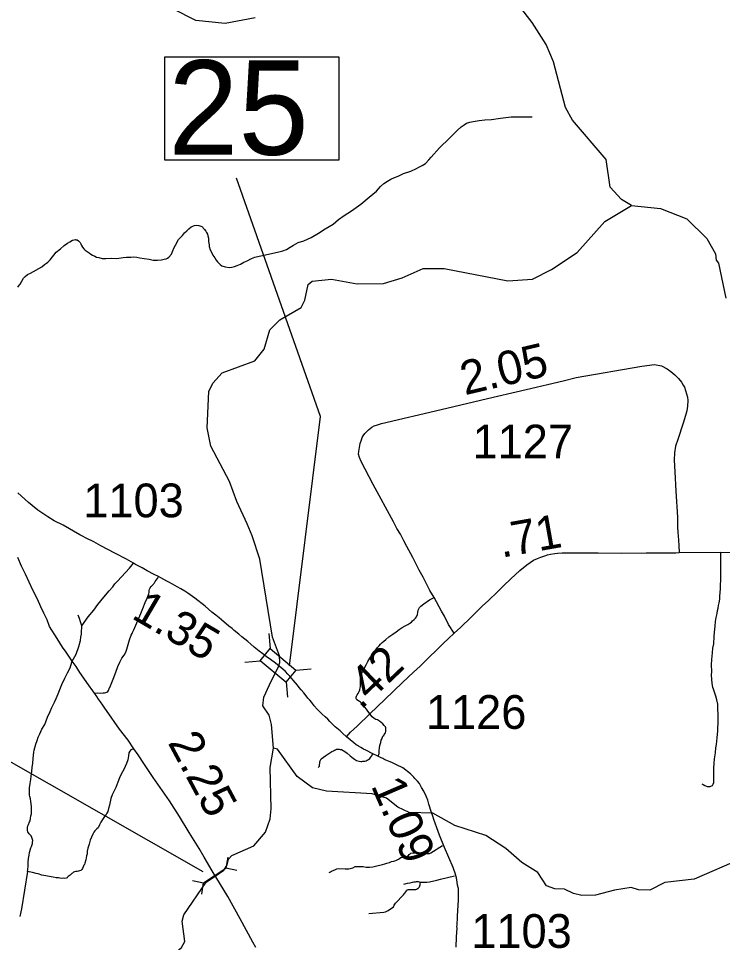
# Model space of a CAD drawing. Extents: x 2290615 to 2522933, y 819489 to 1012715.
# Drawn here: x 2420461 to 2430887, y 906842 to 920524 of the extents above; entities that cross this region are included whole.
import ezdxf

# ---------------------------------------------------------------- set-up
doc = ezdxf.new("R2010")
doc.units = 0
for name, color, linetype in [('Exist Hydrographic Creek Single Shore', 7, 'Continuous'), ('Exist Hydrographic Misc Water Feature', 7, 'Continuous'), ('Exist Road Non-System Type 51', 7, 'Continuous'), ('Exist Road Primary NC Attributed', 7, 'Continuous'), ('Exist Road Primary NC Service Mileage Hundredths English Label', 7, 'Continuous'), ('Exist Road Primary NC Structure Culvert CELL', 7, 'Continuous'), ('Exist Road Primary NC Structure Culvert Number Label', 7, 'Continuous'), ('Exist Road Secondary Mileage Hundredths English Label', 7, 'Continuous'), ('Exist Road Secondary Structure Standard Bridge CELL', 7, 'Continuous'), ('Exist Road Secondary Structure Standard Bridge Number Label', 7, 'Continuous'), ('Exist Road Secondary Type 51 Attributed', 7, 'Continuous'), ('Exist Road Secondary Type 51 Number Label', 7, 'Continuous')]:
    doc.layers.add(name, color=color, linetype=linetype)

msp = doc.modelspace()

# ---------------------------------------------------------------- linework, layer by layer
at = {"layer": 'Exist Hydrographic Creek Single Shore'}
for points in [[(2423849, 913039), (2423697, 913371), (2423585, 913669), (2423311, 914189), (2423257, 914463), (2423282, 914999), (2423339, 915123), (2423478, 915276), (2423959, 915457), (2424098, 915627), (2424185, 915912), (2424333, 916063), (2424647, 916243), (2424704, 916351), (2424751, 916586), (2424808, 916637), (2425099, 916666), (2425475, 916596), (2425867, 916602), (2426141, 916682), (2426455, 916820), (2426764, 916822), (2427708, 916638), (2428074, 916666), (2428355, 916806), (2428735, 917061), (2429145, 917518), (2429541, 917754)], [(2429541, 917754), (2429967, 917712), (2430361, 917558), (2430657, 917264), (2430785, 917040), (2430795, 916948), (2430829, 916900), (2430936, 916383)], [(2424240, 909720), (2424210, 910070), (2424175, 910210), (2424081, 910344), (2424096, 910476), (2424177, 910659), (2424319, 910939), (2424330, 910990), (2424325, 911085), (2424225, 911361), (2424033, 912518), (2423920, 912865), (2423849, 913039)], [(2421518, 904415), (2421692, 904491), (2422012, 904829), (2422248, 905200), (2422319, 905485), (2422373, 905786), (2422555, 906421), (2422669, 906583), (2422875, 906769), (2422924, 906859), (2422886, 907160), (2422910, 907252), (2423242, 907733), (2423375, 907824), (2423504, 907912), (2423547, 907981), (2423571, 908078), (2423622, 908129), (2423945, 908273), (2424117, 908477), (2424189, 908671), (2424203, 908819), (2424186, 909435), (2424240, 909720)], [(2431172, 908087), (2430468, 907779), (2430035, 907732), (2429812, 907617), (2429645, 907624), (2429536, 907655), (2429287, 907619), (2429005, 907542), (2428805, 907537), (2428679, 907568), (2428545, 907634), (2428403, 907638), (2428278, 907679), (2428150, 907878), (2427914, 908025), (2427678, 908236), (2427384, 908424), (2426923, 908576), (2426596, 908756), (2426245, 908768), (2426078, 908847), (2425909, 908977), (2425700, 909041), (2425024, 909082), (2424816, 909130), (2424588, 909301), (2424299, 909706), (2424240, 909720)]]:
    msp.add_lwpolyline(points, dxfattribs=at)
at = {"layer": 'Exist Hydrographic Misc Water Feature'}
for points in [[(2423968, 920532), (2423520, 920452), (2423086, 920493), (2422397, 920852)], [(2429541, 917754), (2429390, 917846), (2429221, 918026), (2429165, 918434), (2428665, 919018), (2428562, 919207), (2428385, 919880), (2428274, 920138), (2428068, 920467), (2427882, 920706)]]:
    msp.add_lwpolyline(points, dxfattribs=at)
at = {"layer": 'Exist Road Non-System Type 51'}
for points in [[(2423218, 917402), (2423234, 917376), (2423244, 917356), (2423258, 917333), (2423266, 917304), (2423274, 917272), (2423276, 917220), (2423283, 917171), (2423283, 917149), (2423302, 917101), (2423323, 917053), (2423339, 917022), (2423370, 916981), (2423388, 916947), (2423406, 916923), (2423446, 916882), (2423473, 916864), (2423520, 916848), (2423586, 916839), (2423620, 916840), (2423661, 916853), (2423698, 916869), (2423748, 916887), (2423798, 916917), (2423850, 916937), (2423911, 916971), (2423962, 916992), (2424024, 917003), (2424076, 917017), (2424185, 917038), (2424296, 917065), (2424375, 917084), (2424430, 917104), (2424482, 917138), (2424534, 917168), (2424605, 917206), (2424686, 917232), (2424795, 917280), (2424902, 917344), (2425001, 917408), (2425119, 917480), (2425201, 917546), (2425283, 917608), (2425391, 917677), (2425531, 917776), (2425653, 917876), (2425762, 917968), (2425824, 918038), (2425870, 918080), (2425927, 918117), (2425977, 918143), (2426028, 918170), (2426082, 918188), (2426163, 918228), (2426271, 918264), (2426354, 918303), (2426388, 918322), (2426438, 918346), (2426489, 918377), (2426537, 918432), (2426571, 918472), (2426697, 918607), (2426844, 918751), (2426956, 918864), (2427017, 918921), (2427059, 918951), (2427096, 918972), (2427145, 918987), (2427194, 918999), (2427281, 919014), (2427365, 919024), (2427464, 919030), (2427600, 919047), (2427757, 919066), (2428067, 919069)], [(2420451, 916544), (2420462, 916560), (2420484, 916588), (2420509, 916635), (2420537, 916677), (2420561, 916704), (2420596, 916731), (2420640, 916753), (2420808, 916845), (2420848, 916879), (2420877, 916902), (2420895, 916916), (2420930, 916949), (2421019, 917062), (2421084, 917115), (2421139, 917163), (2421187, 917196), (2421223, 917219), (2421262, 917241), (2421286, 917248), (2421306, 917250), (2421312, 917248), (2421330, 917248), (2421352, 917233), (2421373, 917205), (2421385, 917187), (2421395, 917163), (2421408, 917137), (2421430, 917112), (2421450, 917094), (2421507, 917053), (2421533, 917033), (2421559, 917020), (2421590, 917006), (2421616, 916990), (2421652, 916983), (2421700, 916970), (2421756, 916969), (2421836, 916974), (2421918, 916971), (2422010, 916986), (2422060, 916989), (2422126, 916990), (2422164, 916993), (2422216, 916989), (2422260, 916982), (2422322, 916971), (2422398, 916960), (2422418, 916954), (2422456, 916945), (2422520, 916946), (2422580, 916951), (2422618, 916959), (2422650, 916967), (2422666, 916974), (2422690, 916990), (2422725, 917033), (2422743, 917074), (2422769, 917134), (2422788, 917169), (2422829, 917250), (2422889, 917313), (2422922, 917351), (2422954, 917382), (2422984, 917408), (2423017, 917437), (2423033, 917443), (2423051, 917453), (2423069, 917460), (2423097, 917464), (2423133, 917461), (2423161, 917451), (2423185, 917437), (2423197, 917417), (2423218, 917402)], [(2430579, 909189), (2430601, 909182), (2430624, 909169), (2430648, 909158), (2430661, 909153), (2430685, 909152), (2430706, 909154), (2430722, 909161), (2430737, 909168), (2430747, 909184), (2430757, 909213), (2430760, 909285), (2430759, 909352), (2430760, 909426), (2430761, 909490), (2430768, 909562), (2430781, 909651), (2430788, 909724), (2430796, 909774), (2430806, 909871), (2430816, 909977), (2430821, 910130), (2430821, 910217), (2430820, 910304), (2430817, 910372), (2430805, 910437), (2430790, 910490), (2430771, 910534), (2430752, 910592), (2430744, 910619), (2430735, 910680), (2430728, 910736), (2430725, 910799), (2430728, 910855), (2430726, 910951), (2430731, 911033), (2430740, 911129), (2430746, 911202), (2430757, 911262), (2430761, 911373), (2430769, 911439), (2430778, 911525), (2430784, 911594), (2430793, 911652), (2430809, 911714), (2430815, 911759), (2430822, 911794), (2430828, 911832), (2430837, 911873), (2430845, 911924), (2430848, 911971), (2430850, 912026), (2430856, 912080), (2430857, 912139), (2430860, 912205), (2430862, 912262), (2430862, 912317), (2430862, 912381), (2430862, 912458), (2430862, 912506), (2430861, 912568), (2430861, 912621)], [(2421398, 911531), (2421491, 911663), (2421575, 911763), (2421637, 911845), (2421680, 911902), (2421748, 911983), (2421803, 912050), (2421856, 912110), (2421890, 912151), (2421925, 912190), (2422105, 912387), (2422165, 912458)], [(2421585, 910536), (2421629, 910541), (2421682, 910536), (2421714, 910540), (2421737, 910541), (2421756, 910546), (2421768, 910550), (2421785, 910557), (2421794, 910573), (2421800, 910589), (2421802, 910597), (2421806, 910607), (2421813, 910620), (2421833, 910666), (2421863, 910742), (2421905, 910845), (2421933, 910927), (2421962, 910993), (2421994, 911050), (2422025, 911098), (2422050, 911142), (2422065, 911186), (2422106, 911323), (2422131, 911392), (2422143, 911418), (2422150, 911430), (2422170, 911474), (2422213, 911576), (2422273, 911714), (2422304, 911788), (2422338, 911875), (2422367, 911939), (2422384, 911979), (2422393, 912005), (2422395, 912023), (2422395, 912053), (2422403, 912076), (2422412, 912094), (2422427, 912115), (2422445, 912133), (2422454, 912142), (2422461, 912150), (2422467, 912159), (2422476, 912170), (2422487, 912187), (2422502, 912208), (2422519, 912231), (2422535, 912259)], [(2425789, 909602), (2425800, 909640), (2425801, 909684), (2425807, 909722), (2425814, 909760), (2425826, 909804), (2425833, 909837), (2425845, 909863), (2425847, 909869), (2425858, 909895), (2425870, 909909), (2425878, 909923), (2425896, 909945), (2425901, 909967), (2425903, 909986), (2425901, 910001), (2425902, 910022), (2425896, 910035), (2425878, 910057), (2425856, 910079), (2425831, 910100), (2425805, 910120), (2425779, 910138), (2425755, 910145), (2425729, 910157), (2425700, 910183), (2425680, 910206), (2425653, 910242), (2425637, 910266), (2425617, 910297), (2425592, 910327), (2425568, 910357), (2425543, 910386), (2425525, 910402), (2425511, 910410), (2425497, 910420), (2425473, 910435), (2425466, 910447), (2425464, 910457), (2425464, 910473), (2425468, 910487), (2425478, 910509), (2425493, 910531), (2425505, 910558), (2425514, 910582), (2425522, 910612), (2425524, 910634), (2425525, 910666), (2425525, 910702), (2425524, 910734), (2425528, 910770), (2425533, 910794), (2425543, 910822), (2425555, 910850), (2425568, 910875), (2425586, 910909), (2425609, 910953), (2425636, 911002), (2425664, 911052), (2425687, 911086), (2425711, 911121), (2425722, 911137), (2425752, 911177), (2425779, 911210), (2425801, 911233), (2425823, 911257), (2425847, 911282), (2425872, 911306), (2425899, 911329), (2425944, 911368), (2426003, 911409), (2426053, 911444), (2426099, 911479), (2426144, 911505), (2426186, 911531), (2426227, 911551), (2426255, 911569), (2426281, 911587), (2426297, 911604), (2426323, 911624), (2426340, 911642), (2426356, 911666), (2426368, 911698), (2426374, 911729), (2426379, 911764), (2426399, 911802), (2426419, 911823), (2426464, 911857), (2426550, 911916), (2426615, 911949)], [(2421398, 911531), (2421378, 911592), (2421364, 911639), (2421353, 911665), (2421346, 911687)], [(2420596, 907895), (2420598, 907923), (2420603, 907971), (2420605, 908029), (2420610, 908085), (2420619, 908137), (2420622, 908175), (2420634, 908209), (2420645, 908243), (2420653, 908263), (2420665, 908291), (2420670, 908309), (2420670, 908328), (2420672, 908350), (2420665, 908380), (2420657, 908399), (2420647, 908421), (2420620, 908449), (2420600, 908479), (2420596, 908500), (2420593, 908518), (2420595, 908544), (2420599, 908567), (2420608, 908589), (2420626, 908629), (2420634, 908645), (2420641, 908677), (2420646, 908715), (2420652, 908749), (2420653, 908783), (2420655, 908811), (2420652, 908853), (2420650, 908895), (2420645, 908929), (2420637, 908971), (2420628, 909006), (2420626, 909024), (2420623, 909053), (2420625, 909090), (2420625, 909132), (2420635, 909197), (2420642, 909256), (2420651, 909307), (2420660, 909375), (2420666, 909440), (2420672, 909492), (2420677, 909566), (2420686, 909662), (2420692, 909689), (2420716, 909777), (2420736, 909833), (2420754, 909882), (2420777, 909934), (2420806, 909999), (2420850, 910072), (2420871, 910126), (2420893, 910178), (2420928, 910260), (2420957, 910321), (2420993, 910400), (2421018, 910456), (2421048, 910523), (2421075, 910590), (2421104, 910664), (2421149, 910755), (2421187, 910837), (2421224, 910908), (2421238, 910943), (2421258, 911007), (2421316, 911113), (2421355, 911224), (2421380, 911312), (2421384, 911361), (2421393, 911407), (2421395, 911461), (2421397, 911492), (2421398, 911531)], [(2422171, 909712), (2422125, 909694), (2422110, 909674), (2422096, 909649), (2422091, 909606), (2422082, 909548), (2422059, 909494), (2422019, 909403), (2421982, 909335), (2421959, 909279), (2421933, 909218), (2421902, 909137), (2421876, 909088), (2421848, 909030), (2421828, 908974), (2421817, 908923), (2421809, 908877), (2421796, 908828), (2421785, 908780), (2421771, 908757), (2421762, 908737), (2421736, 908706), (2421703, 908664), (2421682, 908625), (2421659, 908582), (2421643, 908539), (2421623, 908523), (2421591, 908493), (2421578, 908475), (2421562, 908448), (2421543, 908404), (2421523, 908356), (2421508, 908300), (2421487, 908239), (2421478, 908195), (2421476, 908157), (2421469, 908127), (2421463, 908097), (2421458, 908067), (2421442, 908017), (2421437, 907999), (2421431, 907985), (2421421, 907964), (2421410, 907940), (2421398, 907924), (2421382, 907910), (2421366, 907902), (2421348, 907899), (2421330, 907893), (2421312, 907891), (2421292, 907889), (2421276, 907884), (2421261, 907870), (2421249, 907862), (2421239, 907854), (2421225, 907840), (2421199, 907817), (2421189, 907807), (2421180, 907797), (2421166, 907793), (2421148, 907791), (2421126, 907792), (2421100, 907790), (2421074, 907793), (2421054, 907799), (2421018, 907801), (2420973, 907810), (2420835, 907836), (2420805, 907840), (2420753, 907857), (2420723, 907862), (2420669, 907880), (2420645, 907881), (2420596, 907895)], [(2424901, 909433), (2424917, 909455), (2424921, 909465), (2424921, 909475), (2424922, 909499), (2424924, 909519), (2424930, 909531), (2424937, 909550), (2424945, 909562), (2424959, 909572), (2424979, 909588), (2425011, 909611), (2425074, 909650), (2425102, 909672), (2425126, 909682), (2425141, 909691), (2425157, 909697), (2425173, 909705), (2425191, 909705), (2425209, 909706), (2425225, 909702), (2425245, 909700), (2425270, 909684), (2425292, 909669), (2425328, 909645), (2425371, 909606), (2425399, 909588), (2425435, 909557), (2425454, 909545), (2425468, 909539), (2425486, 909534), (2425508, 909526), (2425530, 909522), (2425544, 909522), (2425560, 909525), (2425588, 909525), (2425608, 909531), (2425627, 909544), (2425645, 909552), (2425663, 909566), (2425675, 909580), (2425689, 909603), (2425708, 909637)], [(2425060, 907879), (2425082, 907890), (2425099, 907900), (2425121, 907910), (2425155, 907925), (2425177, 907931), (2425203, 907936), (2425301, 907935), (2425327, 907931), (2425355, 907932), (2425413, 907949), (2425446, 907967), (2425490, 907968), (2425500, 907968), (2425564, 907965), (2425610, 907959), (2425661, 907956), (2425710, 907961), (2425786, 907980), (2425814, 907988), (2425850, 907997), (2425884, 908005), (2425918, 908016), (2425954, 908027), (2425985, 908039), (2426019, 908045), (2426035, 908050), (2426061, 908062), (2426091, 908076), (2426105, 908085), (2426124, 908101), (2426142, 908105), (2426154, 908105), (2426184, 908104), (2426192, 908106), (2426212, 908114), (2426236, 908131), (2426246, 908143), (2426256, 908151), (2426269, 908165), (2426299, 908171), (2426315, 908170), (2426331, 908168), (2426355, 908170), (2426407, 908165), (2426437, 908165), (2426479, 908162), (2426529, 908159), (2426533, 908159), (2426549, 908161), (2426569, 908169), (2426742, 908276)], [(2420596, 907895), (2420504, 907341), (2420482, 907227)], [(2425651, 907270), (2425872, 907289), (2425894, 907296), (2425938, 907316), (2426013, 907371), (2426027, 907394), (2426036, 907410), (2426046, 907426), (2426062, 907442), (2426143, 907527), (2426162, 907548), (2426172, 907560), (2426182, 907574), (2426196, 907590), (2426208, 907608), (2426213, 907616), (2426217, 907620), (2426225, 907622), (2426237, 907625), (2426251, 907625), (2426263, 907625), (2426347, 907628), (2426361, 907634), (2426371, 907639), (2426379, 907643), (2426387, 907653), (2426399, 907665), (2426406, 907679), (2426410, 907695), (2426412, 907707), (2426414, 907737)], [(2426170, 907706), (2426220, 907718), (2426260, 907723), (2426298, 907733), (2426316, 907738), (2426340, 907742), (2426357, 907744), (2426382, 907743), (2426396, 907741), (2426414, 907737)], [(2426414, 907737), (2426450, 907736), (2426506, 907737), (2426548, 907741), (2426657, 907767), (2426711, 907778), (2426918, 907829)]]:
    msp.add_lwpolyline(points, dxfattribs=at)
at = {"layer": 'Exist Road Primary NC Attributed'}
msp.add_lwpolyline([(2423978, 906770), (2423931, 906849), (2423746, 907194), (2423563, 907521), (2423330, 907901), (2423213, 908107), (2423135, 908233), (2422989, 908473), (2422848, 908707), (2422698, 908938), (2422457, 909287), (2422369, 909416), (2422326, 909480), (2422232, 909622), (2422171, 909712), (2422084, 909838), (2421956, 910002), (2421765, 910276), (2421742, 910313), (2421712, 910356), (2421677, 910405), (2421648, 910447), (2421622, 910484), (2421585, 910536), (2421475, 910691), (2421429, 910757), (2421372, 910840), (2421313, 910931), (2421258, 911007), (2421165, 911143), (2421115, 911216), (2421034, 911342), (2420920, 911522), (2420885, 911621), (2420837, 911718), (2420794, 911811), (2420743, 911924), (2420676, 912061), (2420567, 912294), (2420505, 912415), (2420453, 912542)], dxfattribs=at)
at = {"layer": 'Exist Road Primary NC Structure Culvert CELL'}
for p, q in [((2423561, 908107), (2423533, 907943)), ((2423202, 907723), (2423533, 907943)), ((2423695, 907906), (2423533, 907943)), ((2423040, 907760), (2423202, 907723)), ((2423174, 907559), (2423202, 907723))]:
    msp.add_line(p, q, dxfattribs=at)
at = {"layer": 'Exist Road Primary NC Structure Culvert Number Label'}
msp.add_line((2423196, 907889), (2419332, 910089), dxfattribs=at)
at = {"layer": 'Exist Road Secondary Structure Standard Bridge CELL'}
for p, q in [((2424169, 911419), (2424189, 911193)), ((2423815, 910995), (2424040, 911015)), ((2424569, 910875), (2424794, 910895)), ((2424424, 910701), (2424444, 910475))]:
    msp.add_line(p, q, dxfattribs=at)
msp.add_lwpolyline([(2424189, 911193), (2424569, 910875), (2424421, 910698), (2424040, 911015)], close=True, dxfattribs=at)
at = {"layer": 'Exist Road Secondary Structure Standard Bridge Number Label'}
msp.add_lwpolyline([(2422628, 919956), (2425205, 919956), (2425205, 918427), (2422628, 918427)], close=True, dxfattribs=at)
msp.add_lwpolyline([(2424476, 910939), (2424933, 914632), (2423692, 918160)], dxfattribs=at)
at = {"layer": 'Exist Road Secondary Type 51 Attributed'}
for points in [[(2427829, 914995), (2428128, 915065), (2428294, 915105), (2428529, 915157), (2428721, 915207), (2429694, 915378), (2429882, 915400), (2429983, 915379), (2430065, 915336), (2430121, 915299), (2430181, 915246), (2430237, 915195), (2430280, 915139), (2430303, 915097), (2430323, 915063), (2430341, 915015), (2430355, 914965), (2430370, 914915), (2430374, 914867), (2430369, 914783), (2430359, 914714), (2430339, 914643), (2430304, 914531), (2430224, 914290), (2430193, 914192), (2430175, 914095), (2430171, 913986), (2430182, 913811), (2430194, 913526), (2430218, 913138), (2430222, 912990), (2430227, 912916), (2430233, 912800), (2430239, 912720), (2430243, 912617)], [(2426912, 911422), (2426831, 911552), (2426768, 911674), (2426724, 911746), (2426615, 911949), (2426554, 912053), (2426454, 912253), (2426397, 912357), (2426356, 912435), (2426299, 912545), (2426211, 912707), (2426167, 912790), (2426117, 912887), (2426065, 912974), (2426014, 913071), (2425716, 913623), (2425538, 913964), (2425510, 914024), (2425498, 914074), (2425501, 914110), (2425510, 914170), (2425522, 914230), (2425542, 914287), (2425553, 914320), (2425567, 914346), (2425592, 914379), (2425642, 914434), (2425692, 914472), (2425729, 914493), (2425776, 914507), (2425836, 914527), (2426720, 914736), (2427490, 914916), (2427829, 914995)], [(2424268, 910976), (2424194, 911031), (2424131, 911078), (2424079, 911117), (2424025, 911158), (2423953, 911216), (2423904, 911258), (2423857, 911299), (2423771, 911370), (2423723, 911408), (2423657, 911463), (2423626, 911489), (2423576, 911528), (2423469, 911619), (2423432, 911651), (2423383, 911690), (2423326, 911735), (2423224, 911822), (2423075, 911939), (2422967, 912015), (2422925, 912044), (2422864, 912079), (2422812, 912108), (2422774, 912129), (2422741, 912147), (2422689, 912177), (2422659, 912194), (2422612, 912218), (2422569, 912240), (2422535, 912259), (2422470, 912293), (2422367, 912346), (2422292, 912390), (2422195, 912440), (2422165, 912458), (2422062, 912517), (2421887, 912609), (2421679, 912715), (2421575, 912776), (2421462, 912830), (2421411, 912857), (2421371, 912879), (2421123, 913023), (2420990, 913087), (2420894, 913146), (2420749, 913246), (2420611, 913358), (2420452, 913498)], [(2426912, 911422), (2426961, 911466), (2427010, 911513), (2427050, 911551), (2427118, 911616), (2427224, 911719), (2427334, 911826), (2427416, 911901), (2427559, 912041), (2427642, 912121), (2427752, 912228), (2427884, 912348), (2427991, 912436), (2428090, 912501), (2428146, 912527), (2428198, 912547), (2428254, 912569), (2428296, 912581), (2428338, 912592), (2428402, 912604), (2428443, 912607), (2428512, 912611), (2428696, 912612), (2429044, 912611), (2429396, 912608), (2429758, 912611), (2430196, 912614), (2430243, 912617)], [(2430243, 912617), (2430861, 912621), (2431544, 912609)], [(2425318, 909889), (2425380, 909954), (2425477, 910044), (2425666, 910227), (2425887, 910440), (2426148, 910690), (2426310, 910843), (2426410, 910936), (2426532, 911058), (2426661, 911181), (2426751, 911267), (2426831, 911344), (2426912, 911422)], [(2425318, 909889), (2425259, 909941), (2425223, 909975), (2425152, 910036), (2425071, 910114), (2425040, 910148), (2425002, 910182), (2424960, 910223), (2424919, 910264), (2424886, 910299), (2424842, 910348), (2424803, 910394), (2424774, 910429), (2424746, 910462), (2424720, 910493), (2424685, 910540), (2424647, 910584), (2424620, 910617), (2424591, 910654), (2424529, 910726), (2424478, 910784), (2424452, 910814), (2424415, 910856), (2424378, 910891), (2424268, 910976)], [(2426944, 906774), (2426949, 906925), (2426956, 907054), (2426955, 907080), (2426959, 907099), (2426958, 907145), (2426960, 907172), (2426962, 907233), (2426979, 907476), (2426978, 907611), (2426975, 907642), (2426964, 907693), (2426958, 907733), (2426948, 907798), (2426930, 907866), (2426910, 907923), (2426898, 907954), (2426771, 908247), (2426694, 908433), (2426674, 908484), (2426611, 908663), (2426597, 908713), (2426579, 908768), (2426540, 908891), (2426521, 908948), (2426499, 909009), (2426463, 909084), (2426431, 909139), (2426398, 909194), (2426368, 909229), (2426350, 909249), (2426332, 909268), (2426317, 909288), (2426296, 909309), (2426265, 909341), (2426151, 909427), (2426060, 909471), (2425998, 909501), (2425963, 909516), (2425942, 909528), (2425903, 909543), (2425873, 909555), (2425855, 909565), (2425823, 909581), (2425773, 909605), (2425708, 909637), (2425606, 909691), (2425572, 909705), (2425554, 909713), (2425530, 909728), (2425497, 909747), (2425482, 909758), (2425464, 909771), (2425429, 909796), (2425318, 909889)]]:
    msp.add_lwpolyline(points, dxfattribs=at)

# ---------------------------------------------------------------- texts
at = {"layer": 'Exist Road Primary NC Service Mileage Hundredths English Label'}
msp.add_text('2.25', height=500, rotation=298.1933, dxfattribs=at).set_placement((2422666, 909802))
at = {"layer": 'Exist Road Secondary Mileage Hundredths English Label'}
for s, rotation, p in [('2.05', 13.2991, (2427070, 914944)), ('.71', 10.0129, (2427616, 912539)), ('1.35', 329.5602, (2422119, 911653)), ('.42', 43.6253, (2425529, 910276)), ('1.09', 293.3568, (2425676, 909167))]:
    msp.add_text(s, height=500, rotation=rotation, dxfattribs=at).set_placement(p)
at = {"layer": 'Exist Road Secondary Structure Standard Bridge Number Label'}
msp.add_text('25', height=1400, dxfattribs=at).set_placement((2422678, 918506))
at = {"layer": 'Exist Road Secondary Type 51 Number Label'}
for s, p in [('1127', (2427185, 914009)), ('1103', (2421421, 913138)), ('1126', (2426495, 910005)), ('1103', (2427167, 906762))]:
    msp.add_text(s, height=500, rotation=360, dxfattribs=at).set_placement(p)

doc.saveas('drawing.dxf')
